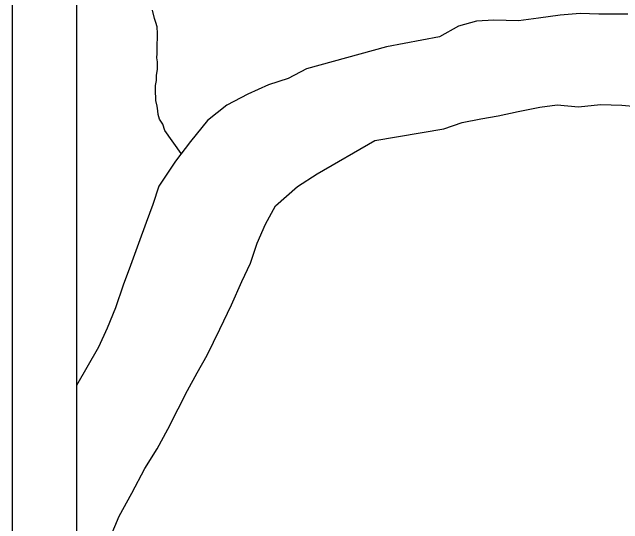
# Model space of a CAD drawing. Extents: x -483 to 680, y 0 to 440.
# Drawn here: x 436.43 to 469.99, y 290.68 to 318.82 of the extents above; entities that cross this region are included whole.
import ezdxf

# ---------------------------------------------------------------- set-up
doc = ezdxf.new("R2010")
doc.units = 0
for name, color, linetype in [('Default', 7, 'Continuous'), ('GM_X_Major_River', 7, 'Continuous'), ('GM_X_Minor_River', 7, 'Continuous'), ('SH_Text', 7, 'Continuous')]:
    doc.layers.add(name, color=color, linetype=linetype)

msp = doc.modelspace()

# ---------------------------------------------------------------- linework, layer by layer
at = {"layer": 'Default'}
msp.add_lwpolyline([(436.426, 419.526), (436.426, 243.16), (629.121, 243.16), (629.121, 419.526)], close=True, dxfattribs=at)
at = {"layer": 'GM_X_Major_River'}
for points in [[(470.26, 318.714), (468.668, 318.717), (467.645, 318.744), (466.544, 318.658), (465.364, 318.498), (464.26, 318.337), (462.896, 318.372), (461.947, 318.321), (460.954, 318.043), (459.915, 317.462), (456.996, 316.905)], [(456.996, 316.905), (452.594, 315.707), (451.593, 315.166), (450.522, 314.815), (449.37, 314.316), (448.216, 313.703), (447.169, 312.859), (446.226, 311.708), (445.4, 310.63), (444.489, 309.251), (444.158, 308.236), (443.789, 307.259), (443.377, 306.094), (442.926, 304.892), (442.517, 303.803), (442.103, 302.562), (441.654, 301.436)], [(456.355, 311.757), (460.158, 312.404), (461.153, 312.758), (462.182, 312.96), (463.135, 313.125), (464.241, 313.362), (465.422, 313.598), (466.373, 313.725), (467.546, 313.619), (468.762, 313.74), (469.937, 313.709), (470.92, 313.608)], [(446.59, 298.985), (447.148, 299.957), (447.833, 301.38), (448.477, 302.728), (449.044, 304.003), (449.527, 305.014), (449.899, 306.105), (450.345, 307.155), (450.904, 308.164), (452.11, 309.231), (453.191, 309.923), (456.355, 311.757)], [(441.654, 301.436), (441.17, 300.387), (439.962, 298.284)], [(439.962, 285.514), (442.313, 291.096), (442.993, 292.368), (443.713, 293.714), (444.388, 294.796), (444.987, 295.88), (445.549, 297.003), (446.07, 298.013), (446.59, 298.985)]]:
    msp.add_lwpolyline(points, dxfattribs=at)
at = {"layer": 'GM_X_Minor_River'}
msp.add_lwpolyline([(445.711, 311.036), (444.815, 312.312), (444.71, 312.656), (444.527, 312.927), (444.457, 313.194), (444.424, 313.385), (444.393, 313.652), (444.324, 313.957), (444.329, 314.147), (444.297, 314.376), (444.302, 314.566), (444.308, 314.794), (444.352, 315.058), (444.36, 315.362), (444.405, 315.665), (444.41, 315.854), (444.416, 316.082), (444.383, 316.311), (444.389, 316.538), (444.396, 316.804), (444.402, 317.07), (444.41, 317.374), (444.416, 317.639), (444.388, 318.02), (444.318, 318.25), (444.248, 318.479), (444.145, 318.937)], dxfattribs=at)
at = {"layer": 'SH_Text'}
msp.add_lwpolyline([(439.962, 246.695), (625.586, 246.695), (625.586, 415.991), (439.962, 415.991)], close=True, dxfattribs=at)
msp.add_lwpolyline([(439.962, 246.695), (625.586, 246.695), (625.586, 415.991), (439.962, 415.991)], close=True, dxfattribs=at)

doc.saveas('drawing.dxf')
